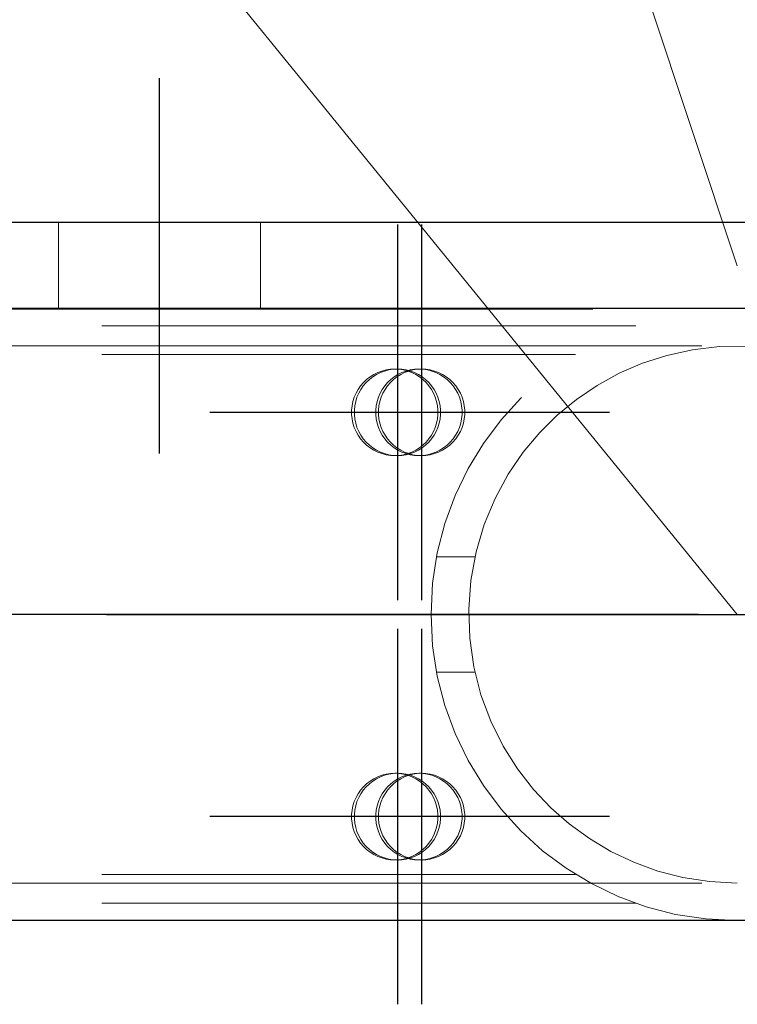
# Model space of a CAD drawing. Header units: millimetres. Extents: x -851 to 2, y 9346 to 10016.
# Tile 398 of 505: x -346.98 to -344.49, y 9579.48 to 9582.89. Entities that reach past the tile are written whole.
import ezdxf

# ---------------------------------------------------------------- set-up
doc = ezdxf.new("R2010")
doc.units = ezdxf.units.MM
doc.header["$LTSCALE"] = 10
doc.linetypes.add('HIDDEN', pattern=[0.375, 0.25, -0.125])
doc.linetypes.add('MITTE', pattern=[2, 1.25, -0.25, 0.25, -0.25])
for name, color, linetype, lineweight in [('PS_Hidden', 2, 'HIDDEN', 9), ('PS_Pos', 1, 'Continuous', 15), ('PS_Shape', 161, 'Continuous', 30), ('PS_SOLID', 7, 'Continuous', 30)]:
    doc.layers.add(name, color=color, linetype=linetype, lineweight=lineweight)
doc.layers.add('PS_Mid', color=5, linetype='MITTE')

# ---------------------------------------------------------------- blocks, each defined once
blk = doc.blocks.new('*X865')
at = {"layer": 'PS_Hidden', "color": 2, "linetype": 'HIDDEN'}
for p, q in [((-346.8424, 9582.1856), (-346.8424, 9581.8856)), ((-346.1424, 9582.1856), (-346.1424, 9581.8856)), ((-347.4924, 9581.8856), (-341.4924, 9581.8856)), ((-354.1924, 9581.8284), (-344.844, 9581.8284)), ((-187.1157, 9581.7584), (-423.9557, 9581.7584)), ((-354.1924, 9581.7284), (-345.0524, 9581.7284)), ((-344.7364, 9581.7258), (-344.8209, 9581.6985)), ((-344.6478, 9581.7453), (-344.7364, 9581.7258)), ((-344.5545, 9581.7563), (-344.6478, 9581.7453)), ((-344.4564, 9581.7577), (-344.5545, 9581.7563)), ((-344.8209, 9581.6985), (-344.9015, 9581.6636)), ((-345.7635, 9581.6515), (-345.7506, 9581.6595)), ((-345.7413, 9581.6595), (-345.7542, 9581.6515)), ((-345.7506, 9581.6595), (-345.7371, 9581.6662)), ((-345.7277, 9581.6662), (-345.7413, 9581.6595)), ((-345.7371, 9581.6662), (-345.7229, 9581.6715)), ((-345.7136, 9581.6715), (-345.7277, 9581.6662)), ((-345.7229, 9581.6715), (-345.7082, 9581.6753)), ((-345.6989, 9581.6753), (-345.7136, 9581.6715)), ((-345.7082, 9581.6753), (-345.6933, 9581.6776)), ((-345.684, 9581.6776), (-345.6989, 9581.6753)), ((-345.6933, 9581.6776), (-345.6782, 9581.6784)), ((-345.6688, 9581.6784), (-345.684, 9581.6776)), ((-345.6797, 9581.6515), (-345.6669, 9581.6595)), ((-345.6782, 9581.6784), (-345.663, 9581.6776)), ((-345.6782, 9581.6784), (-345.6688, 9581.6784)), ((-345.6576, 9581.6595), (-345.6704, 9581.6515)), ((-345.6537, 9581.6776), (-345.6688, 9581.6784)), ((-345.6669, 9581.6595), (-345.6533, 9581.6662)), ((-345.663, 9581.6776), (-345.6481, 9581.6753)), ((-345.644, 9581.6662), (-345.6576, 9581.6595)), ((-345.6388, 9581.6753), (-345.6537, 9581.6776)), ((-345.6533, 9581.6662), (-345.6391, 9581.6715)), ((-345.6481, 9581.6753), (-345.6334, 9581.6715)), ((-345.6298, 9581.6715), (-345.644, 9581.6662)), ((-345.6391, 9581.6715), (-345.6245, 9581.6753)), ((-345.6241, 9581.6715), (-345.6388, 9581.6753)), ((-345.6334, 9581.6715), (-345.6193, 9581.6662)), ((-345.6152, 9581.6753), (-345.6298, 9581.6715)), ((-345.6245, 9581.6753), (-345.6095, 9581.6776)), ((-345.61, 9581.6662), (-345.6241, 9581.6715)), ((-345.6193, 9581.6662), (-345.6057, 9581.6595)), ((-345.6002, 9581.6776), (-345.6152, 9581.6753)), ((-345.5964, 9581.6595), (-345.61, 9581.6662)), ((-345.6095, 9581.6776), (-345.5944, 9581.6784)), ((-345.6057, 9581.6595), (-345.5928, 9581.6515)), ((-345.5851, 9581.6784), (-345.6002, 9581.6776)), ((-345.5835, 9581.6515), (-345.5964, 9581.6595)), ((-345.5944, 9581.6784), (-345.5793, 9581.6776)), ((-345.5944, 9581.6784), (-345.5851, 9581.6784)), ((-345.57, 9581.6776), (-345.5851, 9581.6784)), ((-345.5793, 9581.6776), (-345.5643, 9581.6753)), ((-345.555, 9581.6753), (-345.57, 9581.6776)), ((-345.5643, 9581.6753), (-345.5497, 9581.6715)), ((-345.5404, 9581.6715), (-345.555, 9581.6753)), ((-345.5497, 9581.6715), (-345.5355, 9581.6662)), ((-345.5262, 9581.6662), (-345.5404, 9581.6715)), ((-345.5355, 9581.6662), (-345.5219, 9581.6595)), ((-345.5126, 9581.6595), (-345.5262, 9581.6662)), ((-345.5219, 9581.6595), (-345.5091, 9581.6515)), ((-345.4998, 9581.6515), (-345.5126, 9581.6595)), ((-344.9015, 9581.6636), (-344.9779, 9581.6215)), ((-345.7963, 9581.6202), (-345.7864, 9581.6317)), ((-345.7771, 9581.6317), (-345.787, 9581.6202)), ((-345.7864, 9581.6317), (-345.7754, 9581.6422)), ((-345.7661, 9581.6422), (-345.7771, 9581.6317)), ((-345.7754, 9581.6422), (-345.7635, 9581.6515)), ((-345.7542, 9581.6515), (-345.7661, 9581.6422)), ((-345.7125, 9581.6202), (-345.7027, 9581.6317)), ((-345.6933, 9581.6317), (-345.7032, 9581.6202)), ((-345.7027, 9581.6317), (-345.6917, 9581.6422)), ((-345.6824, 9581.6422), (-345.6933, 9581.6317)), ((-345.6917, 9581.6422), (-345.6797, 9581.6515)), ((-345.6704, 9581.6515), (-345.6824, 9581.6422)), ((-345.5928, 9581.6515), (-345.5809, 9581.6422)), ((-345.5716, 9581.6422), (-345.5835, 9581.6515)), ((-345.5809, 9581.6422), (-345.5699, 9581.6317)), ((-345.5606, 9581.6317), (-345.5716, 9581.6422)), ((-345.5699, 9581.6317), (-345.5601, 9581.6202)), ((-345.5507, 9581.6202), (-345.5606, 9581.6317)), ((-345.5091, 9581.6515), (-345.4971, 9581.6422)), ((-345.4878, 9581.6422), (-345.4998, 9581.6515)), ((-345.4971, 9581.6422), (-345.4862, 9581.6317)), ((-345.4769, 9581.6317), (-345.4878, 9581.6422)), ((-345.4862, 9581.6317), (-345.4763, 9581.6202)), ((-345.467, 9581.6202), (-345.4769, 9581.6317)), ((-345.8182, 9581.5805), (-345.8122, 9581.5945)), ((-345.8122, 9581.5945), (-345.8049, 9581.6077)), ((-345.8029, 9581.5945), (-345.8089, 9581.5805)), ((-345.8049, 9581.6077), (-345.7963, 9581.6202)), ((-345.7956, 9581.6077), (-345.8029, 9581.5945)), ((-345.787, 9581.6202), (-345.7956, 9581.6077)), ((-345.7345, 9581.5805), (-345.7285, 9581.5945)), ((-345.7285, 9581.5945), (-345.7212, 9581.6077)), ((-345.7192, 9581.5945), (-345.7252, 9581.5805)), ((-345.7212, 9581.6077), (-345.7125, 9581.6202)), ((-345.7118, 9581.6077), (-345.7192, 9581.5945)), ((-345.7032, 9581.6202), (-345.7118, 9581.6077)), ((-345.5601, 9581.6202), (-345.5514, 9581.6077)), ((-345.5514, 9581.6077), (-345.5441, 9581.5945)), ((-345.5421, 9581.6077), (-345.5507, 9581.6202)), ((-345.5441, 9581.5945), (-345.5381, 9581.5805)), ((-345.5348, 9581.5945), (-345.5421, 9581.6077)), ((-345.5288, 9581.5805), (-345.5348, 9581.5945)), ((-345.4763, 9581.6202), (-345.4677, 9581.6077)), ((-345.4677, 9581.6077), (-345.4603, 9581.5945)), ((-345.4584, 9581.6077), (-345.467, 9581.6202)), ((-345.4603, 9581.5945), (-345.4544, 9581.5805)), ((-345.451, 9581.5945), (-345.4584, 9581.6077)), ((-345.445, 9581.5805), (-345.451, 9581.5945)), ((-344.9779, 9581.6215), (-345.0494, 9581.573)), ((-345.8258, 9581.5511), (-345.8227, 9581.566)), ((-345.8227, 9581.566), (-345.8182, 9581.5805)), ((-345.8134, 9581.566), (-345.8165, 9581.5511)), ((-345.8089, 9581.5805), (-345.8134, 9581.566)), ((-345.742, 9581.5511), (-345.739, 9581.566)), ((-345.739, 9581.566), (-345.7345, 9581.5805)), ((-345.7297, 9581.566), (-345.7327, 9581.5511)), ((-345.7252, 9581.5805), (-345.7297, 9581.566)), ((-345.5381, 9581.5805), (-345.5336, 9581.566)), ((-345.5336, 9581.566), (-345.5305, 9581.5511)), ((-345.5243, 9581.566), (-345.5288, 9581.5805)), ((-345.5212, 9581.5511), (-345.5243, 9581.566)), ((-345.4544, 9581.5805), (-345.4498, 9581.566)), ((-345.4498, 9581.566), (-345.4468, 9581.5511)), ((-345.4405, 9581.566), (-345.445, 9581.5805)), ((-345.4375, 9581.5511), (-345.4405, 9581.566)), ((-345.0494, 9581.573), (-345.1155, 9581.5188)), ((-345.8273, 9581.536), (-345.8258, 9581.5511)), ((-345.8273, 9581.5208), (-345.8273, 9581.536)), ((-345.8258, 9581.5057), (-345.8273, 9581.5208)), ((-345.8165, 9581.5511), (-345.818, 9581.536)), ((-345.818, 9581.536), (-345.818, 9581.5208)), ((-345.818, 9581.5208), (-345.8165, 9581.5057)), ((-345.7436, 9581.536), (-345.742, 9581.5511)), ((-345.7436, 9581.5208), (-345.7436, 9581.536)), ((-345.742, 9581.5057), (-345.7436, 9581.5208)), ((-345.7327, 9581.5511), (-345.7343, 9581.536)), ((-345.7343, 9581.536), (-345.7343, 9581.5208)), ((-345.7343, 9581.5208), (-345.7327, 9581.5057)), ((-345.5305, 9581.5511), (-345.529, 9581.536)), ((-345.529, 9581.5208), (-345.5305, 9581.5057)), ((-345.529, 9581.536), (-345.529, 9581.5208)), ((-345.5197, 9581.536), (-345.5212, 9581.5511)), ((-345.5212, 9581.5057), (-345.5197, 9581.5208)), ((-345.5197, 9581.5208), (-345.5197, 9581.536)), ((-345.4468, 9581.5511), (-345.4452, 9581.536)), ((-345.4452, 9581.5208), (-345.4468, 9581.5057)), ((-345.4452, 9581.536), (-345.4452, 9581.5208)), ((-345.4359, 9581.536), (-345.4375, 9581.5511)), ((-345.4375, 9581.5057), (-345.4359, 9581.5208)), ((-345.4359, 9581.5208), (-345.4359, 9581.536)), ((-345.8227, 9581.4908), (-345.8258, 9581.5057)), ((-345.8182, 9581.4763), (-345.8227, 9581.4908)), ((-345.8165, 9581.5057), (-345.8134, 9581.4908)), ((-345.8134, 9581.4908), (-345.8089, 9581.4763)), ((-345.739, 9581.4908), (-345.742, 9581.5057)), ((-345.7345, 9581.4763), (-345.739, 9581.4908)), ((-345.7327, 9581.5057), (-345.7297, 9581.4908)), ((-345.7297, 9581.4908), (-345.7252, 9581.4763)), ((-345.5336, 9581.4908), (-345.5381, 9581.4763)), ((-345.5305, 9581.5057), (-345.5336, 9581.4908)), ((-345.5288, 9581.4763), (-345.5243, 9581.4908)), ((-345.5243, 9581.4908), (-345.5212, 9581.5057)), ((-345.4498, 9581.4908), (-345.4544, 9581.4763)), ((-345.4468, 9581.5057), (-345.4498, 9581.4908)), ((-345.445, 9581.4763), (-345.4405, 9581.4908)), ((-345.4405, 9581.4908), (-345.4375, 9581.5057)), ((-345.1155, 9581.5188), (-345.1761, 9581.4588)), ((-345.8122, 9581.4623), (-345.8182, 9581.4763)), ((-345.8049, 9581.4491), (-345.8122, 9581.4623)), ((-345.8089, 9581.4763), (-345.8029, 9581.4623)), ((-345.8029, 9581.4623), (-345.7956, 9581.4491)), ((-345.7285, 9581.4623), (-345.7345, 9581.4763)), ((-345.7212, 9581.4491), (-345.7285, 9581.4623)), ((-345.7252, 9581.4763), (-345.7192, 9581.4623)), ((-345.7192, 9581.4623), (-345.7118, 9581.4491)), ((-345.5441, 9581.4623), (-345.5514, 9581.4491)), ((-345.5381, 9581.4763), (-345.5441, 9581.4623)), ((-345.5421, 9581.4491), (-345.5348, 9581.4623)), ((-345.5348, 9581.4623), (-345.5288, 9581.4763)), ((-345.4603, 9581.4623), (-345.4677, 9581.4491)), ((-345.4544, 9581.4763), (-345.4603, 9581.4623)), ((-345.4584, 9581.4491), (-345.451, 9581.4623)), ((-345.451, 9581.4623), (-345.445, 9581.4763)), ((-345.1761, 9581.4588), (-345.2331, 9581.3905)), ((-345.7963, 9581.4366), (-345.8049, 9581.4491)), ((-345.7864, 9581.4251), (-345.7963, 9581.4366)), ((-345.7956, 9581.4491), (-345.787, 9581.4366)), ((-345.787, 9581.4366), (-345.7771, 9581.4251)), ((-345.7754, 9581.4146), (-345.7864, 9581.4251)), ((-345.7771, 9581.4251), (-345.7661, 9581.4146)), ((-345.7125, 9581.4366), (-345.7212, 9581.4491)), ((-345.7027, 9581.4251), (-345.7125, 9581.4366)), ((-345.7118, 9581.4491), (-345.7032, 9581.4366)), ((-345.7032, 9581.4366), (-345.6933, 9581.4251)), ((-345.6917, 9581.4146), (-345.7027, 9581.4251)), ((-345.6933, 9581.4251), (-345.6824, 9581.4146)), ((-345.5699, 9581.4251), (-345.5809, 9581.4146)), ((-345.5716, 9581.4146), (-345.5606, 9581.4251)), ((-345.5601, 9581.4366), (-345.5699, 9581.4251)), ((-345.5606, 9581.4251), (-345.5507, 9581.4366)), ((-345.5514, 9581.4491), (-345.5601, 9581.4366)), ((-345.5507, 9581.4366), (-345.5421, 9581.4491)), ((-345.4862, 9581.4251), (-345.4971, 9581.4146)), ((-345.4878, 9581.4146), (-345.4769, 9581.4251)), ((-345.4763, 9581.4366), (-345.4862, 9581.4251)), ((-345.4769, 9581.4251), (-345.467, 9581.4366)), ((-345.4677, 9581.4491), (-345.4763, 9581.4366)), ((-345.467, 9581.4366), (-345.4584, 9581.4491)), ((-345.7635, 9581.4053), (-345.7754, 9581.4146)), ((-345.7661, 9581.4146), (-345.7542, 9581.4053)), ((-345.7506, 9581.3972), (-345.7635, 9581.4053)), ((-345.7542, 9581.4053), (-345.7413, 9581.3972)), ((-345.7371, 9581.3906), (-345.7506, 9581.3972)), ((-345.7413, 9581.3972), (-345.7277, 9581.3906)), ((-345.7229, 9581.3853), (-345.7371, 9581.3906)), ((-345.7277, 9581.3906), (-345.7136, 9581.3853)), ((-345.7082, 9581.3815), (-345.7229, 9581.3853)), ((-345.7136, 9581.3853), (-345.6989, 9581.3815)), ((-345.6797, 9581.4053), (-345.6917, 9581.4146)), ((-345.6824, 9581.4146), (-345.6704, 9581.4053)), ((-345.6669, 9581.3972), (-345.6797, 9581.4053)), ((-345.6704, 9581.4053), (-345.6576, 9581.3972)), ((-345.6533, 9581.3906), (-345.6669, 9581.3972)), ((-345.6576, 9581.3972), (-345.644, 9581.3906)), ((-345.6391, 9581.3853), (-345.6533, 9581.3906)), ((-345.6334, 9581.3853), (-345.6481, 9581.3815)), ((-345.644, 9581.3906), (-345.6298, 9581.3853)), ((-345.6245, 9581.3815), (-345.6391, 9581.3853)), ((-345.6388, 9581.3815), (-345.6241, 9581.3853)), ((-345.6193, 9581.3906), (-345.6334, 9581.3853)), ((-345.6298, 9581.3853), (-345.6152, 9581.3815)), ((-345.6241, 9581.3853), (-345.61, 9581.3906)), ((-345.6057, 9581.3972), (-345.6193, 9581.3906)), ((-345.61, 9581.3906), (-345.5964, 9581.3972)), ((-345.5928, 9581.4053), (-345.6057, 9581.3972)), ((-345.5964, 9581.3972), (-345.5835, 9581.4053)), ((-345.5809, 9581.4146), (-345.5928, 9581.4053)), ((-345.5835, 9581.4053), (-345.5716, 9581.4146)), ((-345.5497, 9581.3853), (-345.5643, 9581.3815)), ((-345.555, 9581.3815), (-345.5404, 9581.3853)), ((-345.5355, 9581.3906), (-345.5497, 9581.3853)), ((-345.5404, 9581.3853), (-345.5262, 9581.3906)), ((-345.5219, 9581.3972), (-345.5355, 9581.3906)), ((-345.5262, 9581.3906), (-345.5126, 9581.3972)), ((-345.5091, 9581.4053), (-345.5219, 9581.3972)), ((-345.5126, 9581.3972), (-345.4998, 9581.4053)), ((-345.4971, 9581.4146), (-345.5091, 9581.4053)), ((-345.4998, 9581.4053), (-345.4878, 9581.4146)), ((-345.2331, 9581.3905), (-345.2853, 9581.314)), ((-345.6933, 9581.3792), (-345.7082, 9581.3815)), ((-345.6989, 9581.3815), (-345.684, 9581.3792)), ((-345.6782, 9581.3784), (-345.6933, 9581.3792)), ((-345.684, 9581.3792), (-345.6688, 9581.3784)), ((-345.663, 9581.3792), (-345.6782, 9581.3784)), ((-345.6782, 9581.3784), (-345.6688, 9581.3784)), ((-345.6688, 9581.3784), (-345.6537, 9581.3792)), ((-345.6481, 9581.3815), (-345.663, 9581.3792)), ((-345.6537, 9581.3792), (-345.6388, 9581.3815)), ((-345.6095, 9581.3792), (-345.6245, 9581.3815)), ((-345.6152, 9581.3815), (-345.6002, 9581.3792)), ((-345.5944, 9581.3784), (-345.6095, 9581.3792)), ((-345.6002, 9581.3792), (-345.5851, 9581.3784)), ((-345.5793, 9581.3792), (-345.5944, 9581.3784)), ((-345.5944, 9581.3784), (-345.5851, 9581.3784)), ((-345.5851, 9581.3784), (-345.57, 9581.3792)), ((-345.5643, 9581.3815), (-345.5793, 9581.3792)), ((-345.57, 9581.3792), (-345.555, 9581.3815)), ((-345.2853, 9581.314), (-345.331, 9581.2303)), ((-345.331, 9581.2303), (-345.3686, 9581.1402)), ((-345.3686, 9581.1402), (-345.3968, 9581.0451)), ((-345.3968, 9581.0451), (-345.4149, 9580.9465)), ((-345.5334, 9581.0284), (-345.4006, 9581.0284)), ((-345.4149, 9580.9465), (-345.4222, 9580.8466)), ((-345.4222, 9580.8466), (-345.4188, 9580.7466)), ((-345.4188, 9580.7466), (-345.4046, 9580.6473)), ((-345.4046, 9580.6473), (-345.38, 9580.5507)), ((-345.5334, 9580.6284), (-345.4006, 9580.6284)), ((-345.38, 9580.5507), (-345.3457, 9580.4586)), ((-345.3457, 9580.4586), (-345.3028, 9580.3724)), ((-345.3028, 9580.3724), (-345.2528, 9580.2933)), ((-345.2528, 9580.2933), (-345.1973, 9580.2219)), ((-345.7635, 9580.2515), (-345.7506, 9580.2595)), ((-345.7413, 9580.2595), (-345.7542, 9580.2515)), ((-345.7506, 9580.2595), (-345.7371, 9580.2662)), ((-345.7277, 9580.2662), (-345.7413, 9580.2595)), ((-345.7371, 9580.2662), (-345.7229, 9580.2715)), ((-345.7136, 9580.2715), (-345.7277, 9580.2662)), ((-345.7229, 9580.2715), (-345.7082, 9580.2753)), ((-345.6989, 9580.2753), (-345.7136, 9580.2715)), ((-345.7082, 9580.2753), (-345.6933, 9580.2776)), ((-345.684, 9580.2776), (-345.6989, 9580.2753)), ((-345.6933, 9580.2776), (-345.6782, 9580.2784)), ((-345.6688, 9580.2784), (-345.684, 9580.2776)), ((-345.6797, 9580.2515), (-345.6669, 9580.2595)), ((-345.6782, 9580.2784), (-345.663, 9580.2776)), ((-345.6782, 9580.2784), (-345.6688, 9580.2784)), ((-345.6576, 9580.2595), (-345.6704, 9580.2515)), ((-345.6537, 9580.2776), (-345.6688, 9580.2784)), ((-345.6669, 9580.2595), (-345.6533, 9580.2662)), ((-345.663, 9580.2776), (-345.6481, 9580.2753)), ((-345.644, 9580.2662), (-345.6576, 9580.2595)), ((-345.6388, 9580.2753), (-345.6537, 9580.2776)), ((-345.6533, 9580.2662), (-345.6391, 9580.2715)), ((-345.6481, 9580.2753), (-345.6334, 9580.2715)), ((-345.6298, 9580.2715), (-345.644, 9580.2662)), ((-345.6391, 9580.2715), (-345.6245, 9580.2753)), ((-345.6241, 9580.2715), (-345.6388, 9580.2753)), ((-345.6334, 9580.2715), (-345.6193, 9580.2662)), ((-345.6152, 9580.2753), (-345.6298, 9580.2715)), ((-345.6245, 9580.2753), (-345.6095, 9580.2776)), ((-345.61, 9580.2662), (-345.6241, 9580.2715)), ((-345.6193, 9580.2662), (-345.6057, 9580.2595)), ((-345.6002, 9580.2776), (-345.6152, 9580.2753)), ((-345.5964, 9580.2595), (-345.61, 9580.2662)), ((-345.6095, 9580.2776), (-345.5944, 9580.2784)), ((-345.6057, 9580.2595), (-345.5928, 9580.2515)), ((-345.5851, 9580.2784), (-345.6002, 9580.2776)), ((-345.5835, 9580.2515), (-345.5964, 9580.2595)), ((-345.5944, 9580.2784), (-345.5793, 9580.2776)), ((-345.5944, 9580.2784), (-345.5851, 9580.2784)), ((-345.57, 9580.2776), (-345.5851, 9580.2784)), ((-345.5793, 9580.2776), (-345.5643, 9580.2753)), ((-345.555, 9580.2753), (-345.57, 9580.2776)), ((-345.5643, 9580.2753), (-345.5497, 9580.2715)), ((-345.5404, 9580.2715), (-345.555, 9580.2753)), ((-345.5497, 9580.2715), (-345.5355, 9580.2662)), ((-345.5262, 9580.2662), (-345.5404, 9580.2715)), ((-345.5355, 9580.2662), (-345.5219, 9580.2595)), ((-345.5126, 9580.2595), (-345.5262, 9580.2662)), ((-345.5219, 9580.2595), (-345.5091, 9580.2515)), ((-345.4998, 9580.2515), (-345.5126, 9580.2595)), ((-345.7963, 9580.2202), (-345.7864, 9580.2317)), ((-345.7771, 9580.2317), (-345.787, 9580.2202)), ((-345.7864, 9580.2317), (-345.7754, 9580.2422)), ((-345.7661, 9580.2422), (-345.7771, 9580.2317)), ((-345.7754, 9580.2422), (-345.7635, 9580.2515)), ((-345.7542, 9580.2515), (-345.7661, 9580.2422)), ((-345.7125, 9580.2202), (-345.7027, 9580.2317)), ((-345.6933, 9580.2317), (-345.7032, 9580.2202)), ((-345.7027, 9580.2317), (-345.6917, 9580.2422)), ((-345.6824, 9580.2422), (-345.6933, 9580.2317)), ((-345.6917, 9580.2422), (-345.6797, 9580.2515)), ((-345.6704, 9580.2515), (-345.6824, 9580.2422)), ((-345.5928, 9580.2515), (-345.5809, 9580.2422)), ((-345.5716, 9580.2422), (-345.5835, 9580.2515)), ((-345.5809, 9580.2422), (-345.5699, 9580.2317)), ((-345.5606, 9580.2317), (-345.5716, 9580.2422)), ((-345.5699, 9580.2317), (-345.5601, 9580.2202)), ((-345.5507, 9580.2202), (-345.5606, 9580.2317)), ((-345.5091, 9580.2515), (-345.4971, 9580.2422)), ((-345.4878, 9580.2422), (-345.4998, 9580.2515)), ((-345.4971, 9580.2422), (-345.4862, 9580.2317)), ((-345.4769, 9580.2317), (-345.4878, 9580.2422)), ((-345.4862, 9580.2317), (-345.4763, 9580.2202)), ((-345.467, 9580.2202), (-345.4769, 9580.2317)), ((-345.8182, 9580.1805), (-345.8122, 9580.1945)), ((-345.8122, 9580.1945), (-345.8049, 9580.2077)), ((-345.8029, 9580.1945), (-345.8089, 9580.1805)), ((-345.8049, 9580.2077), (-345.7963, 9580.2202)), ((-345.7956, 9580.2077), (-345.8029, 9580.1945)), ((-345.787, 9580.2202), (-345.7956, 9580.2077)), ((-345.7345, 9580.1805), (-345.7285, 9580.1945)), ((-345.7285, 9580.1945), (-345.7212, 9580.2077)), ((-345.7192, 9580.1945), (-345.7252, 9580.1805)), ((-345.7212, 9580.2077), (-345.7125, 9580.2202)), ((-345.7118, 9580.2077), (-345.7192, 9580.1945)), ((-345.7032, 9580.2202), (-345.7118, 9580.2077)), ((-345.5601, 9580.2202), (-345.5514, 9580.2077)), ((-345.5514, 9580.2077), (-345.5441, 9580.1945)), ((-345.5421, 9580.2077), (-345.5507, 9580.2202)), ((-345.5441, 9580.1945), (-345.5381, 9580.1805)), ((-345.5348, 9580.1945), (-345.5421, 9580.2077)), ((-345.5288, 9580.1805), (-345.5348, 9580.1945)), ((-345.4763, 9580.2202), (-345.4677, 9580.2077)), ((-345.4677, 9580.2077), (-345.4603, 9580.1945)), ((-345.4584, 9580.2077), (-345.467, 9580.2202)), ((-345.4603, 9580.1945), (-345.4544, 9580.1805)), ((-345.451, 9580.1945), (-345.4584, 9580.2077)), ((-345.445, 9580.1805), (-345.451, 9580.1945)), ((-345.1973, 9580.2219), (-345.1381, 9580.159)), ((-345.8258, 9580.1511), (-345.8227, 9580.166)), ((-345.8227, 9580.166), (-345.8182, 9580.1805)), ((-345.8134, 9580.166), (-345.8165, 9580.1511)), ((-345.8089, 9580.1805), (-345.8134, 9580.166)), ((-345.742, 9580.1511), (-345.739, 9580.166)), ((-345.739, 9580.166), (-345.7345, 9580.1805)), ((-345.7297, 9580.166), (-345.7327, 9580.1511)), ((-345.7252, 9580.1805), (-345.7297, 9580.166)), ((-345.5381, 9580.1805), (-345.5336, 9580.166)), ((-345.5336, 9580.166), (-345.5305, 9580.1511)), ((-345.5243, 9580.166), (-345.5288, 9580.1805)), ((-345.5212, 9580.1511), (-345.5243, 9580.166)), ((-345.4544, 9580.1805), (-345.4498, 9580.166)), ((-345.4498, 9580.166), (-345.4468, 9580.1511)), ((-345.4405, 9580.166), (-345.445, 9580.1805)), ((-345.4375, 9580.1511), (-345.4405, 9580.166)), ((-345.1381, 9580.159), (-345.0741, 9580.1029)), ((-345.8273, 9580.136), (-345.8258, 9580.1511)), ((-345.8273, 9580.1208), (-345.8273, 9580.136)), ((-345.8165, 9580.1511), (-345.818, 9580.136)), ((-345.818, 9580.136), (-345.818, 9580.1208)), ((-345.7436, 9580.136), (-345.742, 9580.1511)), ((-345.7436, 9580.1208), (-345.7436, 9580.136)), ((-345.7327, 9580.1511), (-345.7343, 9580.136)), ((-345.7343, 9580.136), (-345.7343, 9580.1208)), ((-345.5305, 9580.1511), (-345.529, 9580.136)), ((-345.529, 9580.136), (-345.529, 9580.1208)), ((-345.5197, 9580.136), (-345.5212, 9580.1511)), ((-345.5197, 9580.1208), (-345.5197, 9580.136)), ((-345.4468, 9580.1511), (-345.4452, 9580.136)), ((-345.4452, 9580.136), (-345.4452, 9580.1208)), ((-345.4359, 9580.136), (-345.4375, 9580.1511)), ((-345.4359, 9580.1208), (-345.4359, 9580.136)), ((-345.8258, 9580.1057), (-345.8273, 9580.1208)), ((-345.8227, 9580.0908), (-345.8258, 9580.1057)), ((-345.8182, 9580.0763), (-345.8227, 9580.0908)), ((-345.818, 9580.1208), (-345.8165, 9580.1057)), ((-345.8165, 9580.1057), (-345.8134, 9580.0908)), ((-345.8134, 9580.0908), (-345.8089, 9580.0763)), ((-345.742, 9580.1057), (-345.7436, 9580.1208)), ((-345.739, 9580.0908), (-345.742, 9580.1057)), ((-345.7345, 9580.0763), (-345.739, 9580.0908)), ((-345.7343, 9580.1208), (-345.7327, 9580.1057)), ((-345.7327, 9580.1057), (-345.7297, 9580.0908)), ((-345.7297, 9580.0908), (-345.7252, 9580.0763)), ((-345.5336, 9580.0908), (-345.5381, 9580.0763)), ((-345.5305, 9580.1057), (-345.5336, 9580.0908)), ((-345.529, 9580.1208), (-345.5305, 9580.1057)), ((-345.5288, 9580.0763), (-345.5243, 9580.0908)), ((-345.5243, 9580.0908), (-345.5212, 9580.1057)), ((-345.5212, 9580.1057), (-345.5197, 9580.1208)), ((-345.4498, 9580.0908), (-345.4544, 9580.0763)), ((-345.4468, 9580.1057), (-345.4498, 9580.0908)), ((-345.4452, 9580.1208), (-345.4468, 9580.1057)), ((-345.445, 9580.0763), (-345.4405, 9580.0908)), ((-345.4405, 9580.0908), (-345.4375, 9580.1057)), ((-345.4375, 9580.1057), (-345.4359, 9580.1208)), ((-345.0741, 9580.1029), (-345.0045, 9580.0522)), ((-345.8122, 9580.0623), (-345.8182, 9580.0763)), ((-345.8049, 9580.0491), (-345.8122, 9580.0623)), ((-345.8089, 9580.0763), (-345.8029, 9580.0623)), ((-345.8029, 9580.0623), (-345.7956, 9580.0491)), ((-345.7285, 9580.0623), (-345.7345, 9580.0763)), ((-345.7212, 9580.0491), (-345.7285, 9580.0623)), ((-345.7252, 9580.0763), (-345.7192, 9580.0623)), ((-345.7192, 9580.0623), (-345.7118, 9580.0491)), ((-345.5441, 9580.0623), (-345.5514, 9580.0491)), ((-345.5381, 9580.0763), (-345.5441, 9580.0623)), ((-345.5421, 9580.0491), (-345.5348, 9580.0623)), ((-345.5348, 9580.0623), (-345.5288, 9580.0763)), ((-345.4603, 9580.0623), (-345.4677, 9580.0491)), ((-345.4544, 9580.0763), (-345.4603, 9580.0623)), ((-345.4584, 9580.0491), (-345.451, 9580.0623)), ((-345.451, 9580.0623), (-345.445, 9580.0763)), ((-345.7963, 9580.0366), (-345.8049, 9580.0491)), ((-345.7864, 9580.0251), (-345.7963, 9580.0366)), ((-345.7956, 9580.0491), (-345.787, 9580.0366)), ((-345.787, 9580.0366), (-345.7771, 9580.0251)), ((-345.7754, 9580.0146), (-345.7864, 9580.0251)), ((-345.7771, 9580.0251), (-345.7661, 9580.0146)), ((-345.7125, 9580.0366), (-345.7212, 9580.0491)), ((-345.7027, 9580.0251), (-345.7125, 9580.0366)), ((-345.7118, 9580.0491), (-345.7032, 9580.0366)), ((-345.7032, 9580.0366), (-345.6933, 9580.0251)), ((-345.6917, 9580.0146), (-345.7027, 9580.0251)), ((-345.6933, 9580.0251), (-345.6824, 9580.0146)), ((-345.5699, 9580.0251), (-345.5809, 9580.0146)), ((-345.5716, 9580.0146), (-345.5606, 9580.0251)), ((-345.5601, 9580.0366), (-345.5699, 9580.0251)), ((-345.5606, 9580.0251), (-345.5507, 9580.0366)), ((-345.5514, 9580.0491), (-345.5601, 9580.0366)), ((-345.5507, 9580.0366), (-345.5421, 9580.0491)), ((-345.4862, 9580.0251), (-345.4971, 9580.0146)), ((-345.4878, 9580.0146), (-345.4769, 9580.0251)), ((-345.4763, 9580.0366), (-345.4862, 9580.0251)), ((-345.4769, 9580.0251), (-345.467, 9580.0366)), ((-345.4677, 9580.0491), (-345.4763, 9580.0366)), ((-345.467, 9580.0366), (-345.4584, 9580.0491)), ((-345.0045, 9580.0522), (-344.9298, 9580.0077)), ((-345.7635, 9580.0053), (-345.7754, 9580.0146)), ((-345.7661, 9580.0146), (-345.7542, 9580.0053)), ((-345.7506, 9579.9972), (-345.7635, 9580.0053)), ((-345.7542, 9580.0053), (-345.7413, 9579.9972)), ((-345.7371, 9579.9906), (-345.7506, 9579.9972)), ((-345.7413, 9579.9972), (-345.7277, 9579.9906)), ((-345.7229, 9579.9853), (-345.7371, 9579.9906)), ((-345.7277, 9579.9906), (-345.7136, 9579.9853)), ((-345.6797, 9580.0053), (-345.6917, 9580.0146)), ((-345.6824, 9580.0146), (-345.6704, 9580.0053)), ((-345.6669, 9579.9972), (-345.6797, 9580.0053)), ((-345.6704, 9580.0053), (-345.6576, 9579.9972)), ((-345.6533, 9579.9906), (-345.6669, 9579.9972)), ((-345.6576, 9579.9972), (-345.644, 9579.9906)), ((-345.6391, 9579.9853), (-345.6533, 9579.9906)), ((-345.644, 9579.9906), (-345.6298, 9579.9853)), ((-345.6193, 9579.9906), (-345.6334, 9579.9853)), ((-345.6241, 9579.9853), (-345.61, 9579.9906)), ((-345.6057, 9579.9972), (-345.6193, 9579.9906)), ((-345.61, 9579.9906), (-345.5964, 9579.9972)), ((-345.5928, 9580.0053), (-345.6057, 9579.9972)), ((-345.5964, 9579.9972), (-345.5835, 9580.0053)), ((-345.5809, 9580.0146), (-345.5928, 9580.0053)), ((-345.5835, 9580.0053), (-345.5716, 9580.0146)), ((-345.5355, 9579.9906), (-345.5497, 9579.9853)), ((-345.5404, 9579.9853), (-345.5262, 9579.9906)), ((-345.5219, 9579.9972), (-345.5355, 9579.9906)), ((-345.5262, 9579.9906), (-345.5126, 9579.9972)), ((-345.5091, 9580.0053), (-345.5219, 9579.9972)), ((-345.5126, 9579.9972), (-345.4998, 9580.0053)), ((-345.4971, 9580.0146), (-345.5091, 9580.0053)), ((-345.4998, 9580.0053), (-345.4878, 9580.0146)), ((-344.9298, 9580.0077), (-344.8507, 9579.9702)), ((-345.7082, 9579.9815), (-345.7229, 9579.9853)), ((-345.7136, 9579.9853), (-345.6989, 9579.9815)), ((-345.6933, 9579.9792), (-345.7082, 9579.9815)), ((-345.6989, 9579.9815), (-345.684, 9579.9792)), ((-345.6782, 9579.9784), (-345.6933, 9579.9792)), ((-345.684, 9579.9792), (-345.6688, 9579.9784)), ((-345.663, 9579.9792), (-345.6782, 9579.9784)), ((-345.6782, 9579.9784), (-345.6688, 9579.9784)), ((-345.6688, 9579.9784), (-345.6537, 9579.9792)), ((-345.6481, 9579.9815), (-345.663, 9579.9792)), ((-345.6537, 9579.9792), (-345.6388, 9579.9815)), ((-345.6334, 9579.9853), (-345.6481, 9579.9815)), ((-345.6245, 9579.9815), (-345.6391, 9579.9853)), ((-345.6388, 9579.9815), (-345.6241, 9579.9853)), ((-345.6298, 9579.9853), (-345.6152, 9579.9815)), ((-345.6095, 9579.9792), (-345.6245, 9579.9815)), ((-345.6152, 9579.9815), (-345.6002, 9579.9792)), ((-345.5944, 9579.9784), (-345.6095, 9579.9792)), ((-345.6002, 9579.9792), (-345.5851, 9579.9784)), ((-345.5793, 9579.9792), (-345.5944, 9579.9784)), ((-345.5944, 9579.9784), (-345.5851, 9579.9784)), ((-345.5851, 9579.9784), (-345.57, 9579.9792)), ((-345.5643, 9579.9815), (-345.5793, 9579.9792)), ((-345.57, 9579.9792), (-345.555, 9579.9815)), ((-345.5497, 9579.9853), (-345.5643, 9579.9815)), ((-345.555, 9579.9815), (-345.5404, 9579.9853)), ((-344.8507, 9579.9702), (-344.7676, 9579.94)), ((-354.1924, 9579.9284), (-345.0524, 9579.9284)), ((-344.7676, 9579.94), (-344.6805, 9579.9176)), ((-187.1157, 9579.8984), (-423.9557, 9579.8984)), ((-344.6805, 9579.9176), (-344.589, 9579.9034)), ((-344.589, 9579.9034), (-344.4924, 9579.8984)), ((-354.1924, 9579.8284), (-344.844, 9579.8284))]:
    blk.add_line(p, q, dxfattribs=at)
at = {"layer": 'PS_Hidden', "extrusion": (0, 0, -1)}
blk.add_arc((344.4924, 9580.8284), 1.06, 270, 90, dxfattribs=at)
at = {"layer": 'PS_Mid', "color": 5, "linetype": 'MITTE'}
for p, q in [((-346.4924, 9581.3856), (-346.4924, 9582.6856)), ((-346.4924, 9581.3856), (-346.4924, 9582.6856)), ((-345.6688, 9582.1784), (-345.6688, 9580.8784)), ((-345.5851, 9582.1784), (-345.5851, 9580.8784)), ((-345.0188, 9581.5284), (-346.3188, 9581.5284)), ((-344.9351, 9581.5284), (-346.2351, 9581.5284)), ((-184.6266, 9580.8284), (-426.4449, 9580.8284)), ((-406.6765, 9580.8284), (-342.3083, 9580.8284)), ((-346.6765, 9580.8284), (-282.3083, 9580.8284)), ((-344.8989, 9580.8284), (-346.0524, 9580.8284)), ((-344.4924, 9580.8284), (-344.4924, 9580.8284)), ((-345.6688, 9580.7784), (-345.6688, 9579.4784)), ((-345.5851, 9580.7784), (-345.5851, 9579.4784)), ((-345.0188, 9580.1284), (-346.3188, 9580.1284)), ((-344.9351, 9580.1284), (-346.2351, 9580.1284))]:
    blk.add_line(p, q, dxfattribs=at)
at = {"layer": 'PS_SOLID', "color": 7, "linetype": 'Continuous'}
for p, q in [((-341.4924, 9582.1856), (-347.4924, 9582.1856)), ((-187.1157, 9581.8884), (-423.9557, 9581.8884)), ((-187.1157, 9579.7684), (-423.9557, 9579.7684))]:
    blk.add_line(p, q, dxfattribs=at)
blk = doc.blocks.new('*X886')
at = {"color": 1}
blk.add_line((-344.4924, 9580.8284), (-347.9411, 9585.0656), dxfattribs=at)
blk = doc.blocks.new('*X887')
at = {"color": 1}
blk.add_line((-344.4924, 9582.0356), (-347.2265, 9590.2439), dxfattribs=at)

msp = doc.modelspace()

# ---------------------------------------------------------------- block references
at = {"layer": 'PS_Pos'}
for name in ['*X887', '*X886']:
    msp.add_blockref(name, (0, 0), dxfattribs=at)
at = {"layer": 'PS_Shape', "color": 31}
msp.add_blockref('*X865', (0, 0), dxfattribs=at)

doc.saveas('drawing.dxf')
